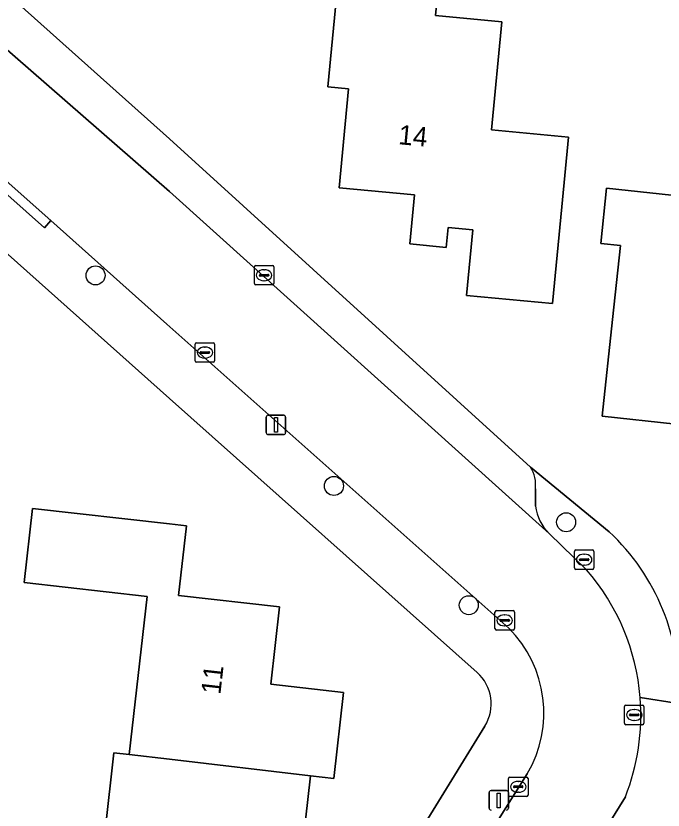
# Model space of a CAD drawing. Extents: x 162396 to 163643, y 386452 to 387406.
# Drawn here: x 162992.1 to 163025.37, y 386636.66 to 386677.46 of the extents above; entities that cross this region are included whole.
import ezdxf

# ---------------------------------------------------------------- set-up
doc = ezdxf.new("R2010")
doc.units = 0
for name, color, linetype in [('IMGEO_Boom', 7, 'Continuous'), ('IMGEO_Erf', 7, 'Continuous'), ('IMGEO_Kolk', 7, 'Continuous'), ('IMGEO_Lichtmast', 7, 'Continuous'), ('IMGEO_Pand', 7, 'Continuous'), ('IMGEO_Pand_nummerreeks', 7, 'Continuous'), ('IMGEO_Parkeervlak_open', 7, 'Continuous'), ('IMGEO_Rijbaan_lokaal_open', 7, 'Continuous'), ('IMGEO_Rioolput', 7, 'Continuous'), ('IMGEO_Voetpad_open', 7, 'Continuous')]:
    doc.layers.add(name, color=color, linetype=linetype)

msp = doc.modelspace()

# ---------------------------------------------------------------- linework, layer by layer
at = {"layer": 'IMGEO_Boom'}
for centre in [(162996.195, 386664.13), (163008.45, 386653.311), (163020.386, 386651.448), (163015.381, 386647.186)]:
    msp.add_circle(centre, 0.489, dxfattribs=at)
at = {"layer": 'IMGEO_Erf'}
for points in [[(162987.647, 386682.178), (162992.244, 386678.07), (163000, 386671.142), (163018.55, 386654.281), (163022.595, 386650.956)], [(163015.808, 386643.73), (163000, 386657.809), (162980.197, 386675.447)], [(162996.689, 386635.612), (162997.141, 386639.603), (162997.929, 386639.514), (162998.85, 386647.639), (162992.528, 386648.356), (162992.96, 386652.162), (163000, 386651.364), (163000.864, 386651.266), (163000.458, 386647.683), (163005.658, 386647.094), (163005.209, 386643.13), (163008.946, 386642.707), (163008.446, 386638.287), (163007.248, 386638.423), (163006.731, 386633.862)], [(163000, 386614.638), (163016.213, 386640.977)]]:
    msp.add_lwpolyline(points, dxfattribs=at)
for points in [[(163020.169, 386667.656), (163019.694, 386662.678), (163015.271, 386663.101), (163015.593, 386666.476), (163014.323, 386666.597), (163014.225, 386665.567), (163012.357, 386665.745), (163012.597, 386668.26), (163008.715, 386668.63), (163009.2, 386673.719), (163008.138, 386673.821), (163008.613, 386678.799), (163008.79, 386680.657), (163013.923, 386680.167), (163013.667, 386677.476), (163017.077, 386677.15), (163016.549, 386671.614), (163020.51, 386671.236)], [(163034.094, 386657.191), (163033.555, 386652.22), (163029.442, 386652.665), (163029.811, 386656.072), (163022.231, 386656.893), (163022.769, 386661.864), (163023.181, 386665.666), (163022.162, 386665.776), (163022.469, 386668.607), (163029.775, 386667.816), (163030.714, 386666.764), (163030.509, 386664.873), (163031.522, 386664.763), (163031.249, 386662.248), (163034.602, 386661.885)]]:
    msp.add_lwpolyline(points, close=True, dxfattribs=at)
for centre, radius, start, end in [((163014.999, 386642.756), 11.178, 356.8378, 47.1923), ((163014.368, 386642.112), 2.166, 328.4074, 48.3304)]:
    msp.add_arc(centre, radius, start, end, dxfattribs=at)
at = {"layer": 'IMGEO_Kolk'}
for p, q in [((163004.359, 386663.711), (163004.359, 386664.563)), ((163004.434, 386664.637), (163005.286, 386664.637)), ((163005.36, 386664.563), (163005.36, 386663.711)), ((163004.618, 386664.131), (163004.618, 386664.143)), ((163004.661, 386664.18), (163005.059, 386664.18)), ((163004.847, 386664.417), (163004.872, 386664.417)), ((163005.102, 386664.143), (163005.102, 386664.131)), ((163005.056, 386664.094), (163004.658, 386664.094)), ((163004.87, 386663.857), (163004.845, 386663.857)), ((163005.286, 386663.637), (163004.434, 386663.637)), ((163001.316, 386659.739), (163001.316, 386660.591)), ((163001.391, 386660.665), (163002.243, 386660.665)), ((163001.804, 386660.445), (163001.829, 386660.445)), ((163002.317, 386660.591), (163002.317, 386659.739)), ((163001.575, 386660.159), (163001.575, 386660.171)), ((163002.013, 386660.122), (163001.615, 386660.122)), ((163001.618, 386660.208), (163002.016, 386660.208)), ((163002.059, 386660.171), (163002.059, 386660.159)), ((163002.243, 386659.665), (163001.391, 386659.665)), ((163001.827, 386659.885), (163001.802, 386659.885)), ((163020.814, 386649.098), (163020.814, 386649.95)), ((163020.889, 386650.024), (163021.741, 386650.024)), ((163021.815, 386649.95), (163021.815, 386649.098)), ((163021.073, 386649.518), (163021.073, 386649.53)), ((163021.511, 386649.481), (163021.113, 386649.481)), ((163021.116, 386649.567), (163021.514, 386649.567)), ((163021.302, 386649.804), (163021.327, 386649.804)), ((163021.557, 386649.53), (163021.557, 386649.518)), ((163021.741, 386649.024), (163020.889, 386649.024)), ((163021.325, 386649.244), (163021.3, 386649.244)), ((163016.728, 386645.981), (163016.728, 386646.833)), ((163016.803, 386646.907), (163017.655, 386646.907)), ((163017.216, 386646.687), (163017.241, 386646.687)), ((163017.729, 386646.833), (163017.729, 386645.981)), ((163016.987, 386646.401), (163016.987, 386646.413)), ((163017.425, 386646.364), (163017.027, 386646.364)), ((163017.03, 386646.45), (163017.428, 386646.45)), ((163017.471, 386646.413), (163017.471, 386646.401)), ((163017.655, 386645.907), (163016.803, 386645.907)), ((163017.239, 386646.127), (163017.214, 386646.127)), ((163017.425, 386637.43), (163017.425, 386638.282)), ((163017.5, 386638.356), (163018.352, 386638.356)), ((163017.913, 386638.136), (163017.938, 386638.136)), ((163018.426, 386638.282), (163018.426, 386637.43)), ((163017.684, 386637.85), (163017.684, 386637.862)), ((163018.122, 386637.813), (163017.724, 386637.813)), ((163017.727, 386637.899), (163018.125, 386637.899)), ((163018.168, 386637.862), (163018.168, 386637.85)), ((163018.352, 386637.356), (163017.5, 386637.356)), ((163017.936, 386637.576), (163017.911, 386637.576))]:
    msp.add_line(p, q, dxfattribs=at)
for points in [[(163004.359, 386663.711), (163004.359, 386664.563)], [(163004.434, 386664.637), (163005.286, 386664.637)], [(163005.36, 386664.563), (163005.36, 386663.711)], [(163005.286, 386663.637), (163004.434, 386663.637)], [(163001.316, 386659.739), (163001.316, 386660.591)], [(163001.391, 386660.665), (163002.243, 386660.665)], [(163002.317, 386660.591), (163002.317, 386659.739)], [(163002.243, 386659.665), (163001.391, 386659.665)], [(163020.814, 386649.098), (163020.814, 386649.95)], [(163020.889, 386650.024), (163021.741, 386650.024)], [(163021.815, 386649.95), (163021.815, 386649.098)], [(163021.741, 386649.024), (163020.889, 386649.024)], [(163016.728, 386645.981), (163016.728, 386646.833)], [(163016.803, 386646.907), (163017.655, 386646.907)], [(163017.729, 386646.833), (163017.729, 386645.981)], [(163017.655, 386645.907), (163016.803, 386645.907)], [(163017.425, 386637.43), (163017.425, 386638.282)], [(163017.5, 386638.356), (163018.352, 386638.356)], [(163018.426, 386638.282), (163018.426, 386637.43)], [(163018.352, 386637.356), (163017.5, 386637.356)]]:
    msp.add_lwpolyline(points, dxfattribs=at)
for centre, radius, start, end in [((163004.436, 386664.561), 0.0765, 91.552, 178.448), ((163004.436, 386664.561), 0.0765, 91.552, 178.448), ((163005.284, 386664.561), 0.0765, 1.552, 88.448), ((163005.284, 386664.561), 0.0765, 1.552, 88.448), ((163004.658, 386664.14), 0.0403, 85.8775, 175.7526), ((163004.655, 386664.13), 0.0366, 178.938, 274.7102), ((163005.059, 386664.137), 0.043, 264.8664, 352.4533), ((163005.063, 386664.142), 0.0386, 1.7309, 96.639), ((163004.436, 386663.713), 0.0765, 181.552, 268.448), ((163004.436, 386663.713), 0.0765, 181.552, 268.448), ((163005.284, 386663.713), 0.0765, 271.552, 358.448), ((163005.284, 386663.713), 0.0765, 271.552, 358.448), ((163001.393, 386660.589), 0.0765, 91.552, 178.448), ((163001.393, 386660.589), 0.0765, 91.552, 178.448), ((163002.241, 386660.589), 0.0765, 1.552, 88.448), ((163002.241, 386660.589), 0.0765, 1.552, 88.448), ((163001.615, 386660.168), 0.0403, 85.8775, 175.7526), ((163001.612, 386660.158), 0.0366, 178.938, 274.7102), ((163002.016, 386660.165), 0.043, 264.8664, 352.4533), ((163002.02, 386660.17), 0.0386, 1.7309, 96.639), ((163001.393, 386659.741), 0.0765, 181.552, 268.448), ((163001.393, 386659.741), 0.0765, 181.552, 268.448), ((163002.241, 386659.741), 0.0765, 271.552, 358.448), ((163002.241, 386659.741), 0.0765, 271.552, 358.448), ((163020.891, 386649.948), 0.0765, 91.552, 178.448), ((163020.891, 386649.948), 0.0765, 91.552, 178.448), ((163021.739, 386649.948), 0.0765, 1.552, 88.448), ((163021.739, 386649.948), 0.0765, 1.552, 88.448), ((163021.113, 386649.527), 0.0403, 85.8775, 175.7526), ((163021.11, 386649.517), 0.0366, 178.938, 274.7102), ((163021.514, 386649.524), 0.043, 264.8664, 352.4533), ((163021.518, 386649.529), 0.0386, 1.7309, 96.639), ((163020.891, 386649.1), 0.0765, 181.552, 268.448), ((163020.891, 386649.1), 0.0765, 181.552, 268.448), ((163021.739, 386649.1), 0.0765, 271.552, 358.448), ((163021.739, 386649.1), 0.0765, 271.552, 358.448), ((163016.805, 386646.831), 0.0765, 91.552, 178.448), ((163016.805, 386646.831), 0.0765, 91.552, 178.448), ((163017.653, 386646.831), 0.0765, 1.552, 88.448), ((163017.653, 386646.831), 0.0765, 1.552, 88.448), ((163017.027, 386646.41), 0.0403, 85.8775, 175.7526), ((163017.024, 386646.4), 0.0366, 178.938, 274.7102), ((163017.428, 386646.407), 0.043, 264.8664, 352.4533), ((163017.432, 386646.412), 0.0386, 1.7309, 96.639), ((163016.805, 386645.983), 0.0765, 181.552, 268.448), ((163016.805, 386645.983), 0.0765, 181.552, 268.448), ((163017.653, 386645.983), 0.0765, 271.552, 358.448), ((163017.653, 386645.983), 0.0765, 271.552, 358.448), ((163017.502, 386638.28), 0.0765, 91.552, 178.448), ((163017.502, 386638.28), 0.0765, 91.552, 178.448), ((163018.35, 386638.28), 0.0765, 1.552, 88.448), ((163018.35, 386638.28), 0.0765, 1.552, 88.448), ((163017.724, 386637.859), 0.0403, 85.8775, 175.7526), ((163017.721, 386637.849), 0.0366, 178.938, 274.7102), ((163018.125, 386637.856), 0.043, 264.8664, 352.4533), ((163018.129, 386637.861), 0.0386, 1.7309, 96.639), ((163017.502, 386637.432), 0.0765, 181.552, 268.448), ((163017.502, 386637.432), 0.0765, 181.552, 268.448), ((163018.35, 386637.432), 0.0765, 271.552, 358.448), ((163018.35, 386637.432), 0.0765, 271.552, 358.448)]:
    msp.add_arc(centre, radius, start, end, dxfattribs=at)
for centre, major_axis, ratio, start_param, end_param in [((163004.846, 386664.137), (-0.387, 0.002), 0.722429, 4.712389, 7.853982), ((163004.871, 386664.137), (-0.39, 0.002), 0.717154, 1.570796, 4.712389), ((163001.803, 386660.165), (-0.387, 0.002), 0.722429, 4.712389, 7.853982), ((163001.828, 386660.165), (-0.39, 0.002), 0.717154, 1.570796, 4.712389), ((163021.301, 386649.524), (-0.387, 0.002), 0.722429, 4.712389, 7.853982), ((163021.326, 386649.524), (-0.39, 0.002), 0.717154, 1.570796, 4.712389), ((163017.215, 386646.407), (-0.387, 0.002), 0.722429, 4.712389, 7.853982), ((163017.24, 386646.407), (-0.39, 0.002), 0.717154, 1.570796, 4.712389), ((163017.912, 386637.856), (-0.387, 0.002), 0.722429, 4.712389, 7.853982), ((163017.937, 386637.856), (-0.39, 0.002), 0.717154, 1.570796, 4.712389)]:
    msp.add_ellipse(centre, major_axis=major_axis, ratio=ratio, start_param=start_param, end_param=end_param, dxfattribs=at)
at = {"layer": 'IMGEO_Lichtmast'}
for p, q in [((163004.97, 386656.05), (163004.97, 386656.85)), ((163004.97, 386656.85), (163004.97, 386656.05)), ((163005.07, 386656.95), (163005.86, 386656.95)), ((163005.86, 386656.95), (163005.07, 386656.95)), ((163005.96, 386656.85), (163005.96, 386656.05)), ((163005.96, 386656.05), (163005.96, 386656.85)), ((163005.86, 386655.95), (163005.07, 386655.95)), ((163005.07, 386655.95), (163005.86, 386655.95)), ((163016.528, 386637.658), (163017.318, 386637.658)), ((163017.318, 386637.658), (163016.528, 386637.658)), ((163016.428, 386636.758), (163016.428, 386637.558)), ((163016.428, 386637.558), (163016.428, 386636.758)), ((163017.418, 386637.558), (163017.418, 386636.758)), ((163017.418, 386636.758), (163017.418, 386637.558))]:
    msp.add_line(p, q, dxfattribs=at)
for points in [[(163005.39, 386656.825), (163005.54, 386656.825), (163005.54, 386656.075), (163005.39, 386656.075), (163005.39, 386656.825)], [(163016.848, 386637.533), (163016.998, 386637.533), (163016.998, 386636.783), (163016.848, 386636.783), (163016.848, 386637.533)]]:
    msp.add_lwpolyline(points, dxfattribs=at)
for centre, start, end in [((163005.07, 386656.85), 90, 180), ((163005.07, 386656.85), 90, 180), ((163005.86, 386656.85), 0, 90), ((163005.86, 386656.85), 360, 90), ((163005.07, 386656.05), 180, 270), ((163005.07, 386656.05), 180, 270), ((163005.86, 386656.05), 270, 0), ((163005.86, 386656.05), 270, 0), ((163016.528, 386637.558), 90, 180), ((163016.528, 386637.558), 90, 180), ((163017.318, 386637.558), 0, 90), ((163017.318, 386637.558), 360, 90), ((163016.528, 386636.758), 180, 270), ((163016.528, 386636.758), 180, 270), ((163017.318, 386636.758), 270, 0), ((163017.318, 386636.758), 270, 0)]:
    msp.add_arc(centre, 0.1, start, end, dxfattribs=at)
at = {"layer": 'IMGEO_Pand'}
for points in [[(163008.138, 386673.821), (163009.2, 386673.719), (163008.715, 386668.63), (163012.597, 386668.26), (163012.357, 386665.745), (163014.225, 386665.567), (163014.323, 386666.597), (163015.593, 386666.476), (163015.271, 386663.101), (163019.694, 386662.678), (163020.169, 386667.656), (163020.51, 386671.236), (163016.549, 386671.614), (163017.077, 386677.15), (163013.667, 386677.476), (163013.923, 386680.167), (163008.79, 386680.657), (163008.613, 386678.799)], [(163030.509, 386664.873), (163030.714, 386666.764), (163029.775, 386667.816), (163022.469, 386668.607), (163022.162, 386665.776), (163023.181, 386665.666), (163022.769, 386661.864), (163022.231, 386656.893), (163029.811, 386656.072), (163029.442, 386652.665), (163033.555, 386652.22), (163034.094, 386657.191), (163034.602, 386661.885), (163031.249, 386662.248), (163031.522, 386664.763)], [(163007.248, 386638.423), (163008.446, 386638.287), (163008.946, 386642.707), (163005.209, 386643.13), (163005.658, 386647.094), (163000.458, 386647.683), (163000.864, 386651.266), (163000, 386651.364), (162992.96, 386652.162), (162992.528, 386648.356), (162998.85, 386647.639), (162997.929, 386639.514), (163000, 386639.272)], [(163000, 386639.272), (162997.929, 386639.514), (162997.141, 386639.603), (162996.689, 386635.612), (162993.998, 386635.917), (162993.56, 386632.05), (162988.554, 386632.618), (162988.151, 386629.056), (162992.971, 386628.599), (162997.491, 386628.087), (162997.885, 386631.562), (163000, 386631.322), (163005.176, 386630.736), (163005.545, 386633.996), (163006.731, 386633.862), (163007.248, 386638.423)]]:
    msp.add_lwpolyline(points, close=True, dxfattribs=at)
at = {"layer": 'IMGEO_Parkeervlak_open'}
for points in [[(162988.416, 386678.542), (163000, 386668.439), (163019.511, 386650.868)], [(163000, 386671.142), (162992.244, 386678.07)], [(163018.55, 386654.281), (163000, 386671.142)], [(163018.814, 386652.282), (163018.808, 386653.16)], [(163049.253, 386639.503), (163026.16, 386642.139), (163024.192, 386642.451)], [(163023.43, 386637.336), (163016.146, 386625.58), (163018.036, 386625.127), (163047.319, 386621.839), (163047.656, 386624.851), (163049.253, 386639.503)]]:
    msp.add_lwpolyline(points, dxfattribs=at)
for centre, radius, start, end in [((163017.163, 386653.372), 1.658, 352.6649, 33.2571), ((163021.193, 386652.576), 2.398, 187.0466, 225.4333), ((163012.833, 386641.529), 11.397, 338.4133, 4.6403)]:
    msp.add_arc(centre, radius, start, end, dxfattribs=at)
at = {"layer": 'IMGEO_Rijbaan_lokaal_open'}
for points in [[(163021.439, 386649.008), (163019.511, 386650.868), (163000, 386668.439), (162988.416, 386678.542), (162987.272, 386679.597)], [(162983.999, 386675.676), (162986.654, 386673.379), (162993.904, 386666.942), (162999.863, 386661.625), (163017.438, 386646.011)], [(163018.389, 386638.527), (163013.077, 386630.067), (163008.205, 386622.242), (163000, 386609.064), (162999.223, 386607.813), (162994.449, 386600.121), (162989.231, 386591.917)], [(162993.242, 386588.843), (162996.086, 386593.237), (163000, 386599.532), (163015.235, 386624.111), (163016.146, 386625.58), (163023.43, 386637.336)]]:
    msp.add_lwpolyline(points, dxfattribs=at)
for centre, radius, start, end in [((163012.801, 386641.525), 11.429, 4.649, 40.9018), ((163013.067, 386641.653), 6.172, 329.5696, 44.914), ((163012.833, 386641.529), 11.397, 338.4133, 4.6403)]:
    msp.add_arc(centre, radius, start, end, dxfattribs=at)
at = {"layer": 'IMGEO_Rioolput'}
for p, q in [((163023.387, 386641.122), (163023.387, 386641.974)), ((163023.462, 386642.048), (163024.314, 386642.048)), ((163023.875, 386641.828), (163023.9, 386641.828)), ((163024.388, 386641.974), (163024.388, 386641.122)), ((163023.646, 386641.542), (163023.646, 386641.554)), ((163024.084, 386641.505), (163023.686, 386641.505)), ((163023.689, 386641.591), (163024.087, 386641.591)), ((163023.898, 386641.268), (163023.873, 386641.268)), ((163024.13, 386641.554), (163024.13, 386641.542)), ((163024.314, 386641.048), (163023.462, 386641.048))]:
    msp.add_line(p, q, dxfattribs=at)
for points in [[(163023.387, 386641.122), (163023.387, 386641.974)], [(163023.462, 386642.048), (163024.314, 386642.048)], [(163024.388, 386641.974), (163024.388, 386641.122)], [(163024.314, 386641.048), (163023.462, 386641.048)]]:
    msp.add_lwpolyline(points, dxfattribs=at)
for centre, radius, start, end in [((163023.464, 386641.972), 0.0765, 91.552, 178.448), ((163023.464, 386641.972), 0.0765, 91.552, 178.448), ((163024.312, 386641.972), 0.0765, 1.552, 88.448), ((163024.312, 386641.972), 0.0765, 1.552, 88.448), ((163023.686, 386641.551), 0.0403, 85.8775, 175.7526), ((163023.683, 386641.541), 0.0366, 178.938, 274.7102), ((163024.087, 386641.548), 0.043, 264.8664, 352.4533), ((163024.091, 386641.553), 0.0386, 1.7309, 96.639), ((163023.464, 386641.124), 0.0765, 181.552, 268.448), ((163023.464, 386641.124), 0.0765, 181.552, 268.448), ((163024.312, 386641.124), 0.0765, 271.552, 358.448), ((163024.312, 386641.124), 0.0765, 271.552, 358.448)]:
    msp.add_arc(centre, radius, start, end, dxfattribs=at)
for centre, major_axis, ratio, start_param, end_param in [((163023.874, 386641.548), (-0.387, 0.002), 0.722429, 4.712389, 7.853982), ((163023.899, 386641.548), (-0.39, 0.002), 0.717154, 1.570796, 4.712389)]:
    msp.add_ellipse(centre, major_axis=major_axis, ratio=ratio, start_param=start_param, end_param=end_param, dxfattribs=at)
at = {"layer": 'IMGEO_Voetpad_open'}
for points in [[(163017.438, 386646.011), (162999.863, 386661.625), (162993.904, 386666.942), (162993.571, 386666.57), (162986.321, 386673.007), (162986.654, 386673.379), (162983.999, 386675.676)], [(162980.197, 386675.447), (163000, 386657.809), (163015.808, 386643.73)], [(163022.595, 386650.956), (163018.55, 386654.281)], [(163018.808, 386653.16), (163018.814, 386652.282)], [(163019.511, 386650.868), (163021.439, 386649.008)], [(163024.192, 386642.451), (163026.16, 386642.139)], [(163016.213, 386640.977), (163000, 386614.638), (162987.029, 386593.566)], [(162989.231, 386591.917), (162994.449, 386600.121), (162994.025, 386600.384), (162998.799, 386608.076), (162999.223, 386607.813), (163000, 386609.064), (163008.205, 386622.242), (163007.771, 386622.512), (163012.648, 386630.334), (163013.077, 386630.067), (163018.389, 386638.527)]]:
    msp.add_lwpolyline(points, dxfattribs=at)
msp.add_lwpolyline([(162986.654, 386673.379), (162986.321, 386673.007), (162993.571, 386666.57), (162993.904, 386666.942)], close=True, dxfattribs=at)
for centre, radius, start, end in [((163017.163, 386653.372), 1.658, 352.6649, 33.2571), ((163021.193, 386652.576), 2.398, 187.0466, 225.4333), ((163014.999, 386642.756), 11.178, 356.8378, 47.1923), ((163012.801, 386641.525), 11.429, 4.649, 40.9018), ((163013.067, 386641.653), 6.172, 329.5696, 44.914), ((163014.368, 386642.112), 2.166, 328.4074, 48.3304)]:
    msp.add_arc(centre, radius, start, end, dxfattribs=at)

# ---------------------------------------------------------------- texts
at = {"layer": 'IMGEO_Pand_nummerreeks'}
for s, rotation, p in [('14', 354.5555, (163011.732, 386670.874)), ('11', 83.5377, (163002.61, 386642.573))]:
    msp.add_text(s, height=1, rotation=rotation, dxfattribs=at).set_placement(p)

doc.saveas('drawing.dxf')
